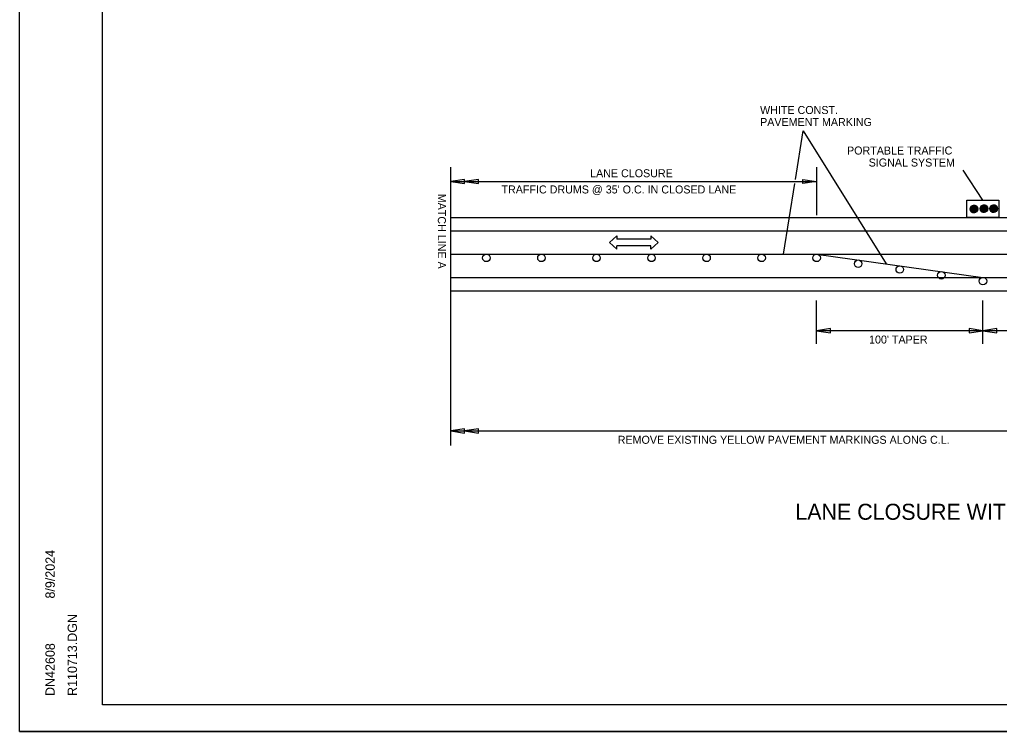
# Model space of a CAD drawing. Extents: x 1678017 to 1687792, y 404433 to 413488.
# Drawn here: x 1678906.3 to 1678979.7, y 409220.9 to 409274.3 of the extents above; entities that cross this region are included whole.
import ezdxf

# ---------------------------------------------------------------- set-up
doc = ezdxf.new("R2010")
doc.units = 0
for name, color, linetype in [('Default', 7, 'Continuous'), ('S_BUILDING', 7, 'Continuous'), ('S_GRAVEL_ROAD', 7, 'Continuous'), ('S_STREAM', 7, 'Continuous')]:
    doc.layers.add(name, color=color, linetype=linetype)

msp = doc.modelspace()

# ---------------------------------------------------------------- linework, layer by layer
at = {"layer": 'Default'}
for p, q in [((1678938.639, 409242.349), (1678938.639, 409263.202)), ((1678966.05, 409263.202), (1678966.05, 409259.586)), ((1678978.514, 409260.715), (1678977.029, 409262.967)), ((1678939.669, 409262.279), (1678938.639, 409262.124)), ((1678938.639, 409262.124), (1678966.05, 409262.124)), ((1678938.639, 409262.124), (1678939.669, 409261.969)), ((1678939.669, 409261.969), (1678939.669, 409262.279)), ((1678940.7, 409262.279), (1678939.669, 409262.124)), ((1678939.669, 409262.124), (1678940.7, 409261.969)), ((1678940.7, 409261.969), (1678940.7, 409262.279)), ((1678965.02, 409261.969), (1678965.02, 409262.279)), ((1678965.02, 409262.279), (1678966.05, 409262.124)), ((1678966.05, 409262.124), (1678965.02, 409261.969)), ((1678977.851, 409259.771), (1678977.551, 409260.072)), ((1678977.834, 409259.771), (1678977.551, 409260.054)), ((1678977.868, 409259.773), (1678977.552, 409260.088)), ((1678977.815, 409259.772), (1678977.552, 409260.036)), ((1678977.883, 409259.775), (1678977.554, 409260.104)), ((1678977.795, 409259.774), (1678977.554, 409260.016)), ((1678977.898, 409259.777), (1678977.557, 409260.119)), ((1678977.774, 409259.778), (1678977.558, 409259.994)), ((1678977.913, 409259.781), (1678977.56, 409260.133)), ((1678977.926, 409259.785), (1678977.564, 409260.147)), ((1678977.749, 409259.785), (1678977.565, 409259.97)), ((1678977.939, 409259.789), (1678977.569, 409260.16)), ((1678977.952, 409259.795), (1678977.574, 409260.172)), ((1678977.72, 409259.796), (1678977.576, 409259.941)), ((1678977.964, 409259.8), (1678977.58, 409260.184)), ((1678977.976, 409259.806), (1678977.586, 409260.196)), ((1678977.987, 409259.813), (1678977.592, 409260.207)), ((1678977.682, 409259.817), (1678977.597, 409259.902)), ((1678977.998, 409259.819), (1678977.599, 409260.218)), ((1678978.008, 409259.827), (1678977.606, 409260.229)), ((1678978.018, 409259.834), (1678977.614, 409260.239)), ((1678978.028, 409259.842), (1678977.622, 409260.248)), ((1678978.037, 409259.851), (1678977.631, 409260.257)), ((1678978.046, 409259.86), (1678977.639, 409260.266)), ((1678978.054, 409259.869), (1678977.649, 409260.275)), ((1678978.062, 409259.879), (1678977.658, 409260.283)), ((1678978.07, 409259.889), (1678977.668, 409260.29)), ((1678978.077, 409259.899), (1678977.679, 409260.298)), ((1678978.084, 409259.91), (1678977.689, 409260.305)), ((1678978.091, 409259.921), (1678977.701, 409260.311)), ((1678978.097, 409259.933), (1678977.712, 409260.317)), ((1678978.102, 409259.945), (1678977.724, 409260.323)), ((1678978.107, 409259.957), (1678977.737, 409260.328)), ((1678978.112, 409259.971), (1678977.75, 409260.332)), ((1678978.116, 409259.984), (1678977.764, 409260.336)), ((1678978.119, 409259.998), (1678977.778, 409260.34)), ((1678978.122, 409260.013), (1678977.793, 409260.342)), ((1678978.124, 409260.029), (1678977.809, 409260.344)), ((1678978.125, 409260.045), (1678977.825, 409260.346)), ((1678978.126, 409260.063), (1678977.842, 409260.346)), ((1678978.125, 409260.081), (1678977.861, 409260.345)), ((1678978.122, 409260.101), (1678977.881, 409260.343)), ((1678978.118, 409260.123), (1678977.903, 409260.339)), ((1678978.111, 409260.148), (1678977.927, 409260.332)), ((1678978.1, 409260.177), (1678977.956, 409260.321)), ((1678978.079, 409260.216), (1678977.995, 409260.299)), ((1678978.6, 409259.798), (1678978.299, 409260.098)), ((1678978.582, 409259.797), (1678978.299, 409260.081)), ((1678978.564, 409259.798), (1678978.3, 409260.062)), ((1678978.616, 409259.799), (1678978.301, 409260.115)), ((1678978.544, 409259.801), (1678978.302, 409260.042)), ((1678978.632, 409259.801), (1678978.303, 409260.13)), ((1678978.647, 409259.804), (1678978.306, 409260.145)), ((1678978.522, 409259.805), (1678978.306, 409260.02)), ((1678978.661, 409259.807), (1678978.309, 409260.159)), ((1678978.675, 409259.811), (1678978.313, 409260.173)), ((1678978.498, 409259.811), (1678978.313, 409259.996)), ((1678978.688, 409259.816), (1678978.318, 409260.186)), ((1678978.7, 409259.821), (1678978.323, 409260.199)), ((1678978.469, 409259.823), (1678978.324, 409259.967)), ((1678978.713, 409259.826), (1678978.328, 409260.211)), ((1678978.724, 409259.832), (1678978.334, 409260.222)), ((1678978.735, 409259.839), (1678978.341, 409260.234)), ((1678978.43, 409259.844), (1678978.346, 409259.928)), ((1678978.746, 409259.846), (1678978.348, 409260.244)), ((1678978.757, 409259.853), (1678978.355, 409260.255)), ((1678978.767, 409259.861), (1678978.362, 409260.265)), ((1678978.776, 409259.869), (1678978.371, 409260.274)), ((1678978.785, 409259.877), (1678978.379, 409260.284)), ((1678978.794, 409259.886), (1678978.388, 409260.293)), ((1678978.803, 409259.895), (1678978.397, 409260.301)), ((1678978.811, 409259.905), (1678978.407, 409260.309)), ((1678978.819, 409259.915), (1678978.417, 409260.317)), ((1678978.826, 409259.925), (1678978.427, 409260.324)), ((1678978.833, 409259.936), (1678978.438, 409260.331)), ((1678978.839, 409259.947), (1678978.449, 409260.337)), ((1678978.845, 409259.959), (1678978.461, 409260.343)), ((1678978.851, 409259.971), (1678978.473, 409260.349)), ((1678978.856, 409259.984), (1678978.486, 409260.354)), ((1678978.86, 409259.997), (1678978.499, 409260.359)), ((1678978.864, 409260.01), (1678978.512, 409260.363)), ((1678978.868, 409260.025), (1678978.527, 409260.366)), ((1678978.871, 409260.04), (1678978.541, 409260.369)), ((1678978.873, 409260.055), (1678978.557, 409260.371)), ((1678978.874, 409260.072), (1678978.574, 409260.372)), ((1678978.874, 409260.089), (1678978.591, 409260.372)), ((1678978.873, 409260.108), (1678978.609, 409260.371)), ((1678978.871, 409260.128), (1678978.629, 409260.369)), ((1678978.867, 409260.15), (1678978.651, 409260.365)), ((1678978.86, 409260.174), (1678978.676, 409260.358)), ((1678978.849, 409260.203), (1678978.705, 409260.347)), ((1678978.827, 409260.242), (1678978.744, 409260.326)), ((1678979.317, 409259.797), (1678979.026, 409260.089)), ((1678979.334, 409259.798), (1678979.027, 409260.105)), ((1678979.299, 409259.798), (1678979.027, 409260.071)), ((1678979.35, 409259.8), (1678979.028, 409260.122)), ((1678979.28, 409259.799), (1678979.028, 409260.051)), ((1678979.366, 409259.802), (1678979.031, 409260.137)), ((1678979.259, 409259.803), (1678979.031, 409260.03)), ((1678979.38, 409259.805), (1678979.034, 409260.151)), ((1678979.236, 409259.808), (1678979.037, 409260.007)), ((1678979.394, 409259.809), (1678979.038, 409260.165)), ((1678979.408, 409259.813), (1678979.042, 409260.179)), ((1678979.209, 409259.817), (1678979.046, 409259.981)), ((1678979.42, 409259.818), (1678979.047, 409260.192)), ((1678979.433, 409259.823), (1678979.052, 409260.204)), ((1678979.445, 409259.829), (1678979.058, 409260.216)), ((1678979.176, 409259.832), (1678979.061, 409259.948)), ((1678979.456, 409259.835), (1678979.064, 409260.227)), ((1678979.467, 409259.842), (1678979.071, 409260.238)), ((1678979.478, 409259.849), (1678979.078, 409260.249)), ((1678979.488, 409259.856), (1678979.085, 409260.259)), ((1678979.498, 409259.864), (1678979.093, 409260.269)), ((1678979.507, 409259.872), (1678979.101, 409260.279)), ((1678979.516, 409259.881), (1678979.11, 409260.288)), ((1678979.525, 409259.89), (1678979.119, 409260.296)), ((1678979.533, 409259.899), (1678979.128, 409260.305)), ((1678979.541, 409259.909), (1678979.138, 409260.312)), ((1678979.549, 409259.919), (1678979.148, 409260.32)), ((1678979.556, 409259.93), (1678979.159, 409260.327)), ((1678979.563, 409259.941), (1678979.17, 409260.334)), ((1678979.569, 409259.952), (1678979.181, 409260.34)), ((1678979.575, 409259.964), (1678979.193, 409260.346)), ((1678979.585, 409259.989), (1678979.218, 409260.356)), ((1678979.589, 409260.003), (1678979.232, 409260.36)), ((1678979.593, 409260.017), (1678979.246, 409260.364)), ((1678979.596, 409260.031), (1678979.26, 409260.367)), ((1678979.599, 409260.046), (1678979.275, 409260.37)), ((1678979.6, 409260.062), (1678979.291, 409260.371)), ((1678979.601, 409260.079), (1678979.308, 409260.372)), ((1678979.601, 409260.097), (1678979.326, 409260.372)), ((1678979.599, 409260.116), (1678979.345, 409260.371)), ((1678979.596, 409260.137), (1678979.366, 409260.368)), ((1678979.591, 409260.16), (1678979.389, 409260.362)), ((1678979.583, 409260.186), (1678979.415, 409260.354)), ((1678979.568, 409260.218), (1678979.447, 409260.34)), ((1678979.53, 409260.274), (1678979.503, 409260.301)), ((1678938.639, 409259.416), (1678953.639, 409259.416)), ((1678953.639, 409259.416), (1679044.491, 409259.416)), ((1678938.639, 409258.416), (1678953.639, 409258.416)), ((1678953.639, 409258.416), (1678980.667, 409258.416)), ((1678938.639, 409256.678), (1678990.759, 409256.678)), ((1678966.05, 409256.678), (1678978.514, 409254.939)), ((1678938.639, 409254.939), (1678953.639, 409254.939)), ((1678953.639, 409254.939), (1678966.108, 409254.939)), ((1678966.108, 409254.939), (1678990.693, 409254.939)), ((1678938.639, 409253.939), (1678953.639, 409253.939)), ((1678953.639, 409253.939), (1679044.491, 409253.939)), ((1678966.05, 409249.96), (1678966.05, 409253.195)), ((1678978.514, 409249.96), (1678978.514, 409253.195)), ((1678967.081, 409251.094), (1678966.05, 409250.939)), ((1678967.081, 409250.785), (1678967.081, 409251.094)), ((1678978.514, 409250.939), (1678977.484, 409251.094)), ((1678977.484, 409251.094), (1678977.484, 409250.785)), ((1678979.544, 409251.094), (1678978.514, 409250.939)), ((1678979.544, 409250.785), (1678979.544, 409251.094)), ((1678966.05, 409250.939), (1678967.081, 409250.785)), ((1678978.514, 409250.939), (1678966.05, 409250.939)), ((1678977.484, 409250.785), (1678978.514, 409250.939)), ((1678978.514, 409250.939), (1678979.544, 409250.785)), ((1678990.975, 409250.939), (1678978.514, 409250.939)), ((1678939.669, 409243.583), (1678938.639, 409243.428)), ((1678938.639, 409243.428), (1678990.975, 409243.428)), ((1678938.639, 409243.428), (1678939.669, 409243.273)), ((1678939.669, 409243.273), (1678939.669, 409243.583)), ((1678940.7, 409243.583), (1678939.669, 409243.428)), ((1678939.669, 409243.428), (1678940.7, 409243.273)), ((1678940.7, 409243.273), (1678940.7, 409243.583))]:
    msp.add_line(p, q, dxfattribs=at)
for points in [[(1678964.461, 409262.279), (1678965.049, 409265.923), (1678971.273, 409255.949)], [(1678963.558, 409256.678), (1678964.411, 409261.969)], [(1678938.639, 409256.678), (1678966.05, 409256.678)]]:
    msp.add_lwpolyline(points, dxfattribs=at)
msp.add_lwpolyline([(1678977.315, 409259.416), (1678977.315, 409260.715), (1678979.713, 409260.715), (1678979.713, 409259.416)], close=True, dxfattribs=at)
for centre, radius in [((1678977.838, 409260.059), 0.287), ((1678978.587, 409260.085), 0.287), ((1678979.314, 409260.085), 0.287), ((1678941.302, 409256.396), 0.281), ((1678945.427, 409256.396), 0.281), ((1678949.552, 409256.396), 0.281), ((1678953.676, 409256.396), 0.281), ((1678957.801, 409256.396), 0.281), ((1678961.926, 409256.396), 0.281), ((1678966.05, 409256.396), 0.281), ((1678969.166, 409255.962), 0.281), ((1678972.282, 409255.527), 0.281), ((1678975.398, 409255.092), 0.281), ((1678978.514, 409254.658), 0.281)]:
    msp.add_circle(centre, radius, dxfattribs=at)
at = {"layer": 'S_BUILDING'}
for p, q in [((1678912.52, 409222.909), (1678912.52, 409325.639)), ((1678912.52, 409222.909), (1678912.52, 409222.909)), ((1679070.61, 409222.909), (1678912.52, 409222.909))]:
    msp.add_line(p, q, dxfattribs=at)
at = {"layer": 'S_GRAVEL_ROAD'}
for p, q in [((1678950.522, 409257.547), (1678951.07, 409258.047)), ((1678951.07, 409258.047), (1678951.07, 409257.797)), ((1678953.619, 409257.797), (1678951.07, 409257.797)), ((1678953.619, 409258.047), (1678954.167, 409257.547)), ((1678953.619, 409258.047), (1678953.619, 409257.797)), ((1678951.07, 409257.047), (1678950.522, 409257.547)), ((1678953.619, 409257.297), (1678951.07, 409257.297)), ((1678951.07, 409257.047), (1678951.07, 409257.297)), ((1678954.167, 409257.547), (1678953.619, 409257.047)), ((1678953.619, 409257.047), (1678953.619, 409257.297))]:
    msp.add_line(p, q, dxfattribs=at)
at = {"layer": 'S_STREAM'}
msp.add_line((1678906.32, 409220.919), (1679072.986, 409220.919), dxfattribs=at)
for points in [[(1678906.316, 409327.586), (1679072.986, 409327.586), (1679072.986, 409220.917), (1678906.316, 409220.917)], [(1679029.48, 409325.639), (1679039.29, 409325.639), (1679039.29, 409320.699), (1679047.346, 409320.699), (1679058.946, 409320.699), (1679058.946, 409308.532), (1679070.61, 409308.532), (1679070.61, 409222.909), (1678912.52, 409222.909), (1678912.52, 409325.639)]]:
    msp.add_lwpolyline(points, close=True, dxfattribs=at)

# ---------------------------------------------------------------- texts
at = {"layer": 'Default'}
for s, height, p in [('WHITE CONST.', 0.6, (1678961.814, 409267.178)), ('PAVEMENT MARKING', 0.6, (1678961.814, 409266.278)), ('PORTABLE TRAFFIC', 0.6, (1678968.329, 409264.142)), ('SIGNAL SYSTEM', 0.6, (1678969.95, 409263.242)), ('LANE CLOSURE', 0.6, (1678949.075, 409262.438)), ("TRAFFIC DRUMS @ 35' O.C. IN CLOSED LANE", 0.6, (1678942.433, 409261.225)), ("100' TAPER", 0.6, (1678969.979, 409249.978)), ('REMOVE EXISTING YELLOW PAVEMENT MARKINGS ALONG C.L.', 0.6, (1678951.144, 409242.467)), ('LANE CLOSURE WITH PORTABLE TRAFFIC SIGNAL SYSTEM &', 1.2, (1678964.456, 409236.774))]:
    msp.add_text(s, height=height, dxfattribs=at).set_placement(p)
msp.add_text('MATCH LINE A', height=0.6, rotation=270, dxfattribs=at).set_placement((1678937.663, 409261.203))
at = {"layer": 'S_BUILDING'}
for s, p in [('8/9/2024', (1678908.953, 409230.872)), ('R110713.DGN', (1678910.615, 409223.571)), ('DN42608', (1678908.953, 409223.571))]:
    msp.add_text(s, height=0.7, rotation=90, dxfattribs=at).set_placement(p)

doc.saveas('drawing.dxf')
